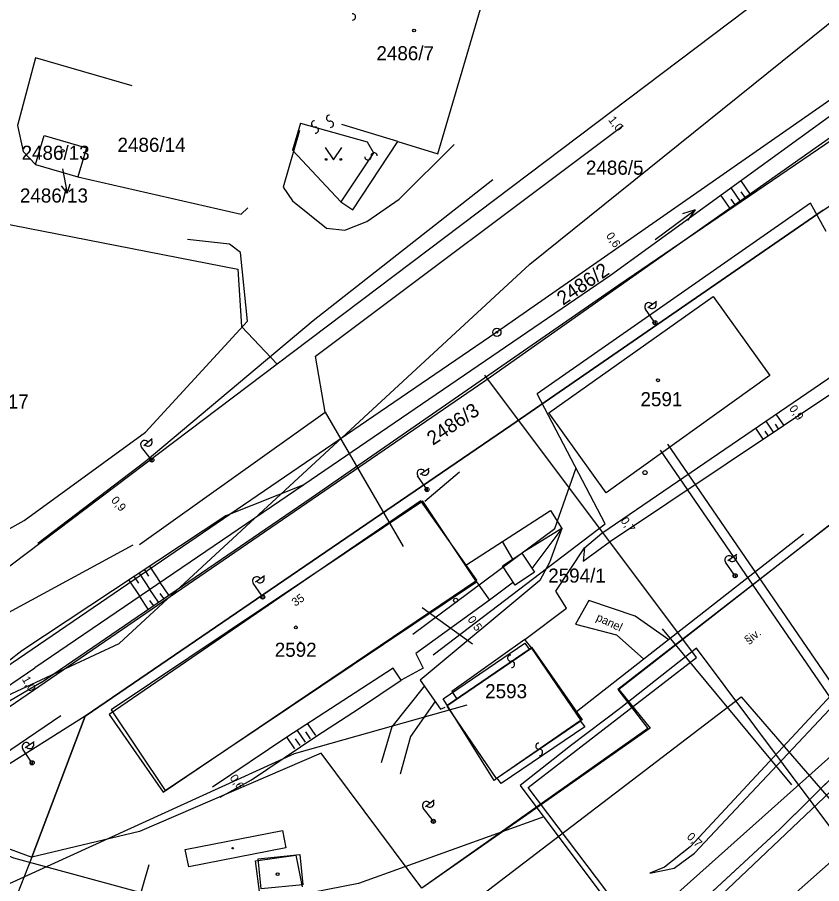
# Model space of a CAD drawing. Extents: x -469926 to -462499, y -1098642 to -1092733.
# Drawn here: x -463857.7 to -463760.6, y -1094288.8 to -1094184.3 of the extents above; entities that cross this region are included whole.
import ezdxf

# ---------------------------------------------------------------- set-up
doc = ezdxf.new("R2010")
doc.units = 0
for name, color, linetype in [('Vrstva 1', 7, 'Continuous'), ('Vrstva 10', 7, 'Continuous'), ('Vrstva 11', 7, 'Continuous'), ('Vrstva 14', 7, 'Continuous'), ('Vrstva 16', 7, 'Continuous'), ('Vrstva 24', 7, 'Continuous'), ('Vrstva 25', 7, 'Continuous'), ('Vrstva 29', 7, 'Continuous'), ('Vrstva 4', 7, 'Continuous'), ('Vrstva 42', 7, 'Continuous'), ('Vrstva 46', 7, 'Continuous'), ('Vrstva 48', 7, 'Continuous'), ('Vrstva 50', 7, 'Continuous'), ('Vrstva 51', 7, 'Continuous'), ('Vrstva 52', 7, 'Continuous'), ('Vrstva 54', 7, 'Continuous'), ('Vrstva 55', 7, 'Continuous')]:
    doc.layers.add(name, color=color, linetype=linetype)

msp = doc.modelspace()

# ---------------------------------------------------------------- linework, layer by layer
at = {"layer": 'Vrstva 1'}
for p, q in [((-463725.58, -1094150.01), (-463826.38, -1094226.15)), ((-463806.97, -1094200.75), (-463800.43, -1094178.46)), ((-463741.86, -1094181.87), (-463799.85, -1094222.29)), ((-463801.32, -1094228.14), (-463740.01, -1094184.94)), ((-463855.53, -1094189.17), (-463857.72, -1094197.35)), ((-463843.86, -1094192.54), (-463855.53, -1094189.17)), ((-463857.72, -1094197.35), (-463857.01, -1094200.48)), ((-463823.55, -1094197.03), (-463824.52, -1094200.29)), ((-463811.82, -1094199.28), (-463818.58, -1094197.23)), ((-463855.52, -1094202.03), (-463854.5, -1094198.53)), ((-463854.5, -1094198.53), (-463849.38, -1094200.01)), ((-463849.38, -1094200.01), (-463850.44, -1094203.52)), ((-463817.22, -1094207.52), (-463811.82, -1094199.28)), ((-463811.82, -1094199.28), (-463806.97, -1094200.75)), ((-463811.82, -1094199.28), (-463806.97, -1094200.75)), ((-463857.01, -1094200.48), (-463855.52, -1094202.03)), ((-463824.52, -1094200.29), (-463818.68, -1094206.54)), ((-463855.52, -1094202.03), (-463850.44, -1094203.52)), ((-463850.44, -1094203.52), (-463830.73, -1094208.05)), ((-463830.73, -1094208.05), (-463829.91, -1094207.26)), ((-463818.68, -1094206.54), (-463817.22, -1094207.52)), ((-463866.25, -1094207.79), (-463831.12, -1094214.68)), ((-463760.47, -1094207.56), (-463798.15, -1094233.55)), ((-463831.12, -1094214.68), (-463830.67, -1094221.57)), ((-463793.57, -1094232.02), (-463773.72, -1094217.98)), ((-463773.72, -1094217.98), (-463766.9, -1094227.5)), ((-463773.72, -1094217.98), (-463766.9, -1094227.5)), ((-463830.67, -1094221.57), (-463826.38, -1094226.15)), ((-463799.85, -1094222.29), (-463867.2, -1094268.23)), ((-463826.38, -1094226.15), (-463869.71, -1094258.88)), ((-463864.84, -1094271.65), (-463801.32, -1094228.14)), ((-463766.9, -1094227.5), (-463786.65, -1094241.67)), ((-463786.65, -1094241.67), (-463793.57, -1094232.02)), ((-463798.15, -1094233.55), (-463849.53, -1094268.63)), ((-463750, -1094237.98), (-463785.14, -1094265.41)), ((-463809.02, -1094242.62), (-463846.65, -1094268.42)), ((-463802.26, -1094252.22), (-463809.02, -1094242.62)), ((-463840.11, -1094277.78), (-463802.26, -1094252.22)), ((-463806.32, -1094266.53), (-463796.47, -1094259.79)), ((-463796.47, -1094259.79), (-463795.97, -1094260.51)), ((-463795.97, -1094260.51), (-463795.67, -1094260.3)), ((-463795.67, -1094260.3), (-463789.57, -1094269.05)), ((-463785.14, -1094265.41), (-463781.35, -1094270.08)), ((-463805.85, -1094267.29), (-463806.32, -1094266.53)), ((-463765.71, -1094282.25), (-463750, -1094266.73)), ((-463800.16, -1094276.38), (-463805.85, -1094267.29)), ((-463849.53, -1094268.63), (-463855.98, -1094285.64)), ((-463846.65, -1094268.42), (-463840.11, -1094277.78)), ((-463789.57, -1094269.05), (-463789.78, -1094269.17)), ((-463789.24, -1094269.92), (-463799.31, -1094276.76)), ((-463781.35, -1094270.08), (-463796.63, -1094280.82)), ((-463789.78, -1094269.17), (-463789.24, -1094269.92)), ((-463821.04, -1094273.08), (-463843, -1094282.53)), ((-463808.9, -1094289.36), (-463821.04, -1094273.08)), ((-463799.82, -1094276.11), (-463800.16, -1094276.38)), ((-463799.31, -1094276.76), (-463799.82, -1094276.11)), ((-463796.63, -1094280.82), (-463808.9, -1094289.36)), ((-463843, -1094282.53), (-463855.98, -1094285.64)), ((-463785.04, -1094300.17), (-463765.71, -1094282.25)), ((-463855.98, -1094285.64), (-463858.78, -1094292.79)), ((-463828.97, -1094286.08), (-463824.11, -1094285.38)), ((-463824.11, -1094285.38), (-463823.35, -1094289.22)), ((-463828.48, -1094290.08), (-463828.97, -1094286.08))]:
    msp.add_line(p, q, dxfattribs=at)
msp.add_lwpolyline([(-463822.67, -1094342.1), (-463818.87, -1094338.75), (-463809.13, -1094330.13), (-463797.29, -1094319.66), (-463780.45, -1094304.74), (-463744.9, -1094273.22)], dxfattribs=at)
at = {"layer": 'Vrstva 10'}
msp.add_lwpolyline([(-463730.34, -1094246.09), (-463730.24, -1094245.98), (-463719.08, -1094230.77), (-463704.24, -1094210.74), (-463710.06, -1094206.73), (-463748.14, -1094236.64), (-463785.23, -1094265.41), (-463781.64, -1094270.1), (-463808.9, -1094289.36), (-463821.04, -1094273.08), (-463843, -1094282.53), (-463855.98, -1094285.64), (-463849.53, -1094268.63)], dxfattribs=at)
at = {"layer": 'Vrstva 11'}
for points in [[(-463849.53, -1094268.63), (-463849.53, -1094268.63), (-463798.15, -1094233.55), (-463760.47, -1094207.56), (-463755.23, -1094204.09), (-463750, -1094200), (-463750, -1094200), (-463750, -1094200), (-463750, -1094200), (-463750, -1094200), (-463750, -1094200), (-463593.64, -1094092.87), (-463572.37, -1094078.4), (-463481.86, -1094015.94)], [(-463818.57, -1094329.67), (-463785.04, -1094300.17), (-463765.71, -1094282.25), (-463747.92, -1094264.68), (-463730.33, -1094246.1)]]:
    msp.add_lwpolyline(points, dxfattribs=at)
at = {"layer": 'Vrstva 14'}
for p, q in [((-463803.49, -1094267.3), (-463824.32, -1094273.16)), ((-463824.32, -1094273.16), (-463865.81, -1094292.08))]:
    msp.add_line(p, q, dxfattribs=at)
for centre in [(-463823.59, -1094259.75), (-463831.74, -1094284.55)]:
    msp.add_circle(centre, 0.0873, dxfattribs=at)
at = {"layer": 'Vrstva 16'}
for p, q in [((-463821.76, -1094225.15), (-463784.6, -1094197.32)), ((-463852.26, -1094202.55), (-463851.73, -1094205.5)), ((-463820.56, -1094231.93), (-463821.76, -1094225.15)), ((-463843, -1094247.9), (-463820.56, -1094231.93)), ((-463820.56, -1094231.93), (-463811.15, -1094248.15)), ((-463858.81, -1094256.09), (-463843.75, -1094247.95))]:
    msp.add_line(p, q, dxfattribs=at)
msp.add_lwpolyline([(-463851.41, -1094204.43), (-463851.73, -1094205.5), (-463852.4, -1094204.61)], dxfattribs=at)
at = {"layer": 'Vrstva 24'}
for radius in [0.5, 0.1]:
    msp.add_circle((-463799.85, -1094222.29), radius, dxfattribs=at)
at = {"layer": 'Vrstva 25'}
for centre in [(-463809.84, -1094185.86), (-463852.26, -1094200.39), (-463780.4, -1094228.08), (-463780.4, -1094228.08), (-463824.11, -1094257.9)]:
    msp.add_circle(centre, 0.175, dxfattribs=at)
at = {"layer": 'Vrstva 29'}
for p, q in [((-463820.57, -1094199.97), (-463819.57, -1094201.47)), ((-463819.57, -1094201.47), (-463818.57, -1094199.97))]:
    msp.add_line(p, q, dxfattribs=at)
for points in [[(-463780.74, -1094211.1), (-463775.93, -1094207.51), (-463777.43, -1094208.01)], [(-463780.74, -1094211.1), (-463775.93, -1094207.51), (-463777.43, -1094208.01)], [(-463775.93, -1094207.51), (-463776.84, -1094208.81)], [(-463775.93, -1094207.51), (-463776.84, -1094208.81)]]:
    msp.add_lwpolyline(points, dxfattribs=at)
for centre, radius in [((-463820.47, -1094201.42), 0.112), ((-463818.67, -1094201.42), 0.112), ((-463826.32, -1094287.68), 0.175)]:
    msp.add_circle(centre, radius, dxfattribs=at)
at = {"layer": 'Vrstva 4'}
for p, q in [((-463823.55, -1094197.03), (-463815.49, -1094199.29)), ((-463815.49, -1094199.29), (-463814.76, -1094200.64)), ((-463814.76, -1094200.64), (-463818.68, -1094206.54)), ((-463805.85, -1094267.29), (-463795.97, -1094260.51)), ((-463849.53, -1094268.63), (-463862.28, -1094276.61)), ((-463789.78, -1094269.17), (-463799.82, -1094276.11)), ((-463863.05, -1094283.05), (-463855.98, -1094285.64))]:
    msp.add_line(p, q, dxfattribs=at)
for points in [[(-463799.92, -1094276.13), (-463789.68, -1094269.14), (-463795.64, -1094260.42), (-463805.88, -1094267.41)], [(-463837.46, -1094284.72), (-463825.74, -1094282.42), (-463825.33, -1094284.51), (-463837.05, -1094286.81)], [(-463828.67, -1094285.84), (-463823.63, -1094285.33), (-463823.27, -1094288.96), (-463828.3, -1094289.47)]]:
    msp.add_lwpolyline(points, close=True, dxfattribs=at)
at = {"layer": 'Vrstva 42'}
for p, q in [((-463764.23, -1094276.89), (-463779.84, -1094258.07)), ((-463797.83, -1094307.6), (-463758.41, -1094272.43)), ((-463857.07, -1094339.61), (-463841.83, -1094286.5))]:
    msp.add_line(p, q, dxfattribs=at)
at = {"layer": 'Vrstva 46'}
for p, q in [((-463792.01, -1094245.96), (-463796.84, -1094248.93)), ((-463792.01, -1094245.96), (-463795.61, -1094250.79)), ((-463799.19, -1094247.55), (-463797.96, -1094249.68)), ((-463802.29, -1094252.41), (-463800.73, -1094254.61)), ((-463795.64, -1094260.42), (-463796.48, -1094259.37))]:
    msp.add_line(p, q, dxfattribs=at)
for points in [[(-463839.89, -1094277.59), (-463802.29, -1094252.41), (-463808.8, -1094242.68), (-463846.41, -1094267.85)], [(-463799.17, -1094250.49), (-463796.84, -1094248.93), (-463795.29, -1094251.24), (-463797.62, -1094252.8)]]:
    msp.add_lwpolyline(points, close=True, dxfattribs=at)
for points in [[(-463762.85, -1094246.64), (-463790.22, -1094268.1)], [(-463800.73, -1094254.61), (-463809.64, -1094261.07), (-463808.74, -1094262.82), (-463811.42, -1094264.27), (-463812.35, -1094262.84), (-463825.2, -1094271.17), (-463834.16, -1094277.18)], [(-463779.11, -1094259.41), (-463783.16, -1094256.55), (-463788.74, -1094254.67), (-463790.34, -1094257.53), (-463785.39, -1094258.78), (-463782.1, -1094261.73)], [(-463796.48, -1094259.37), (-463805.27, -1094265.62), (-463804.64, -1094266.6)], [(-463833.26, -1094278.38), (-463829.45, -1094276.3), (-463821.57, -1094270.97), (-463816.56, -1094267.74), (-463811.39, -1094264.28)], [(-463809.11, -1094264.26), (-463806.67, -1094267.79), (-463806.07, -1094267.52)], [(-463808.6, -1094264.95), (-463812.51, -1094269.92), (-463813.82, -1094274.23)], [(-463807.32, -1094266.9), (-463810.28, -1094271.05), (-463811.51, -1094275.63)]]:
    msp.add_lwpolyline(points, dxfattribs=at)
at = {"layer": 'Vrstva 48'}
for points in [[(-463769.22, -1094205.65), (-463770.37, -1094203.99)], [(-463769.22, -1094205.65), (-463770.37, -1094203.99)], [(-463770.46, -1094206.5), (-463771.58, -1094204.87)], [(-463770.46, -1094206.5), (-463771.58, -1094204.87)], [(-463771.69, -1094207.34), (-463772.8, -1094205.75)], [(-463771.69, -1094207.34), (-463772.8, -1094205.75)], [(-463771.08, -1094206.92), (-463771.56, -1094206.22)], [(-463771.08, -1094206.92), (-463771.56, -1094206.22)], [(-463769.84, -1094206.07), (-463770.34, -1094205.35)], [(-463769.84, -1094206.07), (-463770.34, -1094205.35)], [(-463765.22, -1094233.51), (-463766.12, -1094232.17)], [(-463765.22, -1094233.51), (-463766.12, -1094232.17)], [(-463766.47, -1094234.35), (-463767.36, -1094233.01)], [(-463766.47, -1094234.35), (-463767.36, -1094233.01)], [(-463765.85, -1094233.93), (-463766.2, -1094233.39)], [(-463765.85, -1094233.93), (-463766.2, -1094233.39)], [(-463767.72, -1094235.18), (-463768.6, -1094233.86)], [(-463767.72, -1094235.18), (-463768.6, -1094233.86)], [(-463767.09, -1094234.76), (-463767.45, -1094234.23)], [(-463767.09, -1094234.76), (-463767.45, -1094234.23)], [(-463842.39, -1094250.95), (-463841.88, -1094251.73)], [(-463841.77, -1094250.53), (-463840.48, -1094252.48)], [(-463844.27, -1094252.19), (-463842.96, -1094254.17)], [(-463843.64, -1094251.78), (-463843.12, -1094252.56)], [(-463843.02, -1094251.36), (-463841.72, -1094253.32)], [(-463840.68, -1094254.84), (-463841.72, -1094253.32)], [(-463839.44, -1094254), (-463840.48, -1094252.48)], [(-463841.92, -1094255.69), (-463842.96, -1094254.17)], [(-463840.06, -1094254.42), (-463840.48, -1094253.81)], [(-463841.3, -1094255.27), (-463841.72, -1094254.66)]]:
    msp.add_lwpolyline(points, dxfattribs=at)
at = {"layer": 'Vrstva 50'}
for p, q in [((-463775.75, -1094260.42), (-463784.9, -1094267.62)), ((-463756.84, -1094285.72), (-463775.75, -1094260.42)), ((-463756.84, -1094285.72), (-463775.75, -1094260.42)), ((-463784.9, -1094267.62), (-463790.96, -1094272.2)), ((-463790.96, -1094272.2), (-463797.05, -1094277)), ((-463797.05, -1094277), (-463764.54, -1094320.25))]:
    msp.add_line(p, q, dxfattribs=at)
at = {"layer": 'Vrstva 51'}
for p, q in [((-463761.99, -1094206.7), (-463794.97, -1094229.73)), ((-463761.99, -1094206.7), (-463794.97, -1094229.73)), ((-463760.09, -1094210.13), (-463761.99, -1094206.7)), ((-463760.09, -1094210.13), (-463761.99, -1094206.7)), ((-463775.74, -1094261.53), (-463801.29, -1094227.45)), ((-463786.76, -1094245.39), (-463794.97, -1094229.73)), ((-463786.76, -1094245.39), (-463794.97, -1094229.73)), ((-463792.86, -1094245.96), (-463790.29, -1094238.66)), ((-463810.01, -1094258.73), (-463792.86, -1094245.96)), ((-463807.53, -1094261.21), (-463786.76, -1094245.39)), ((-463808.87, -1094255.49), (-463802.77, -1094259.88)), ((-463796.06, -1094277.23), (-463775.74, -1094261.53)), ((-463829.2, -1094311.17), (-463770.38, -1094266.28)), ((-463770.38, -1094266.28), (-463753.83, -1094285.39)), ((-463770.38, -1094266.28), (-463753.83, -1094285.39)), ((-463763.2, -1094320.69), (-463796.06, -1094277.23))]:
    msp.add_line(p, q, dxfattribs=at)
for centre, radius, start, end in [((-463817.27, -1094184.23), 0.377, 269.6643, 97.3275), ((-463821.85, -1094197.14), 0.376, 90.3404, 276.6515), ((-463820.04, -1094196.44), 0.376, 90.3404, 276.6515), ((-463819.94, -1094197.18), 0.377, 269.6643, 97.3275), ((-463821.76, -1094197.89), 0.377, 269.6643, 97.3275), ((-463815.41, -1094201.1), 0.376, 180.4604, 6.7715), ((-463814.66, -1094201), 0.377, 359.7843, 187.4475), ((-463798.18, -1094261.62), 0.376, 90.3404, 276.6515), ((-463798.09, -1094262.37), 0.377, 269.6643, 97.3275), ((-463794.79, -1094272.23), 0.376, 90.3404, 276.6515), ((-463794.7, -1094272.98), 0.377, 269.6643, 97.3275)]:
    msp.add_arc(centre, radius, start, end, dxfattribs=at)
at = {"layer": 'Vrstva 52'}
for p, q in [((-463795.87, -1094214.05), (-463641.91, -1094090.23)), ((-463845.45, -1094259.84), (-463795.87, -1094214.05)), ((-463876.36, -1094274.23), (-463845.45, -1094259.84))]:
    msp.add_line(p, q, dxfattribs=at)
at = {"layer": 'Vrstva 54'}
for points in [[(-463905.45, -1094398.25), (-463825.81, -1094344.07), (-463806.77, -1094326.29), (-463782.11, -1094299.07), (-463754.06, -1094272.47), (-463779.23, -1094235.78)], [(-463861.72, -1094421.22), (-463866.84, -1094416.85), (-463880.44, -1094432.68), (-463903.47, -1094397.85), (-463856.62, -1094364.59), (-463821.89, -1094340.16), (-463818.63, -1094344.91), (-463741.87, -1094292.19), (-463780.11, -1094236.52)]]:
    msp.add_lwpolyline(points, dxfattribs=at)
at = {"layer": 'Vrstva 55'}
for p, q in [((-463781.64, -1094219.29), (-463780.57, -1094218.54)), ((-463781.64, -1094219.29), (-463780.57, -1094218.54)), ((-463780.91, -1094220.93), (-463781.92, -1094219.5)), ((-463780.91, -1094220.93), (-463781.92, -1094219.5)), ((-463780.92, -1094221.33), (-463780.85, -1094220.89)), ((-463780.92, -1094221.33), (-463780.85, -1094220.89)), ((-463780.74, -1094221.38), (-463780.66, -1094220.91)), ((-463780.74, -1094221.38), (-463780.66, -1094220.91)), ((-463842.48, -1094235.93), (-463841.46, -1094235.12)), ((-463841.66, -1094237.52), (-463842.75, -1094236.15)), ((-463802.2, -1094235.79), (-463802.2, -1094235.79)), ((-463841.64, -1094237.92), (-463841.59, -1094237.48)), ((-463841.46, -1094237.96), (-463841.4, -1094237.48)), ((-463809.11, -1094239.41), (-463808.04, -1094238.68)), ((-463808.42, -1094241.05), (-463809.41, -1094239.61)), ((-463808.44, -1094241.46), (-463808.35, -1094241.02)), ((-463808.26, -1094241.51), (-463808.17, -1094241.04)), ((-463771.95, -1094249.83), (-463770.89, -1094249.08)), ((-463771.95, -1094249.83), (-463770.89, -1094249.08)), ((-463771.23, -1094251.46), (-463772.24, -1094250.03)), ((-463771.23, -1094251.46), (-463772.24, -1094250.03)), ((-463828.97, -1094252.39), (-463827.89, -1094251.65)), ((-463771.24, -1094251.86), (-463771.17, -1094251.43)), ((-463771.24, -1094251.86), (-463771.17, -1094251.43)), ((-463771.06, -1094251.91), (-463770.98, -1094251.44)), ((-463771.06, -1094251.91), (-463770.98, -1094251.44)), ((-463828.27, -1094254.03), (-463829.25, -1094252.58)), ((-463828.28, -1094254.43), (-463828.2, -1094254)), ((-463828.1, -1094254.48), (-463828.01, -1094254.01)), ((-463781.11, -1094260.66), (-463781.11, -1094260.66)), ((-463856.78, -1094272.38), (-463855.7, -1094271.66)), ((-463856.09, -1094274.03), (-463857.07, -1094272.58)), ((-463856.11, -1094274.43), (-463856.03, -1094274)), ((-463855.93, -1094274.49), (-463855.84, -1094274.02)), ((-463808.46, -1094279.5), (-463807.43, -1094278.71)), ((-463807.66, -1094281.1), (-463808.73, -1094279.71)), ((-463807.66, -1094281.5), (-463807.6, -1094281.06)), ((-463807.47, -1094281.54), (-463807.41, -1094281.07))]:
    msp.add_line(p, q, dxfattribs=at)
for points in [[(-463854.86, -1094264.54), (-463822.27, -1094242.25), (-463785.14, -1094216.55), (-463749.04, -1094192), (-463749.11, -1094189.74), (-463749.76, -1094189.04), (-463786.15, -1094215.43), (-463823.16, -1094240.71), (-463855.62, -1094262.77)], [(-463823.67, -1094197.93), (-463825.63, -1094204.77), (-463824.5, -1094206.44), (-463820.42, -1094209.73), (-463818.2, -1094209.98), (-463815.54, -1094208.92), (-463811.63, -1094206.22), (-463804.99, -1094199.63)], [(-463800.33, -1094203.88), (-463822.02, -1094220.89), (-463842.3, -1094237.93), (-463855.25, -1094247.77)], [(-463789.28, -1094248.29), (-463789.45, -1094249.89), (-463786.14, -1094247.5), (-463751.27, -1094224.19), (-463743.65, -1094218.62), (-463743.18, -1094216.49), (-463730.72, -1094208.61), (-463730.63, -1094206.04), (-463732.71, -1094203.91), (-463734.14, -1094203.72), (-463732.93, -1094207.4), (-463745.6, -1094216.08), (-463745.03, -1094217.54), (-463756.6, -1094225.67)], [(-463856.9, -1094244.99), (-463842.25, -1094234.36), (-463829.94, -1094220.93), (-463830.81, -1094212.65), (-463832.11, -1094211.66), (-463837.18, -1094211.1)], [(-463781.39, -1094287.56), (-463778.44, -1094286.97), (-463775.99, -1094285.15), (-463749.07, -1094256.5), (-463725.21, -1094228.81), (-463716.03, -1094215.28), (-463726.15, -1094228.48), (-463749.93, -1094255.79), (-463776.53, -1094284.4), (-463779.6, -1094286.83), (-463781.39, -1094287.56)], [(-463796.48, -1094259.37), (-463791.44, -1094255.59), (-463792.74, -1094253.54), (-463789.28, -1094248.29), (-463787.18, -1094246.55), (-463756.6, -1094225.67)], [(-463804.36, -1094239.18), (-463808.54, -1094242.72)], [(-463823.16, -1094240.71), (-463832.57, -1094244.43), (-463857.18, -1094260.75)], [(-463803.61, -1094250.4), (-463793.36, -1094243.8), (-463792.01, -1094245.96), (-463793.5, -1094250.09), (-463794.67, -1094252.26), (-463809.11, -1094264.26)], [(-463874.68, -1094253.26), (-463862.87, -1094248.31), (-463856.9, -1094244.99)], [(-463797.86, -1094252.44), (-463800.73, -1094254.61)], [(-463857.18, -1094260.75), (-463862.17, -1094264.59), (-463867.85, -1094270.28), (-463868.32, -1094272.27)], [(-463866.57, -1094270.51), (-463861.11, -1094266.5), (-463855.62, -1094262.77)], [(-463854.86, -1094264.54), (-463865.49, -1094270.77)], [(-463852.47, -1094268.59), (-463865.47, -1094277.37), (-463866.09, -1094279.64), (-463865.53, -1094281.56), (-463864.52, -1094283.07), (-463862.17, -1094284.01), (-463858.19, -1094285.72), (-463840.72, -1094290.46)], [(-463821.7, -1094270.95), (-463822.66, -1094269.54)], [(-463824.22, -1094272.57), (-463825.17, -1094271.18)], [(-463822.96, -1094271.76), (-463823.91, -1094270.36)], [(-463822.33, -1094271.35), (-463822.91, -1094270.5)], [(-463823.59, -1094272.17), (-463824.15, -1094271.34)], [(-463794.16, -1094280.75), (-463816.55, -1094288.83), (-463829.52, -1094291.35), (-463840.72, -1094290.46)]]:
    msp.add_lwpolyline(points, dxfattribs=at)
for centre in [(-463780.77, -1094221.13), (-463780.77, -1094221.13), (-463780.77, -1094221.13), (-463780.77, -1094221.13), (-463841.5, -1094237.71), (-463841.5, -1094237.71), (-463781.97, -1094239.22), (-463781.97, -1094239.22), (-463808.28, -1094241.26), (-463808.28, -1094241.26), (-463771.09, -1094251.67), (-463771.09, -1094251.67), (-463771.09, -1094251.67), (-463771.09, -1094251.67), (-463828.12, -1094254.23), (-463828.12, -1094254.23), (-463804.82, -1094254.63), (-463855.95, -1094274.24), (-463855.95, -1094274.24), (-463807.51, -1094281.3), (-463807.51, -1094281.3)]:
    msp.add_circle(centre, 0.25, dxfattribs=at)
for centre, start, end in [((-463781.51, -1094219.21), 35.2613, 215.2613), ((-463781.51, -1094219.21), 35.2613, 215.2613), ((-463781.1, -1094218.92), 214.5588, 35.9639), ((-463781.1, -1094218.92), 214.5588, 35.9639), ((-463842.36, -1094235.84), 38.6788, 218.6788), ((-463841.96, -1094235.53), 217.9762, 39.3813), ((-463808.57, -1094239.05), 213.5123, 34.9174), ((-463808.99, -1094239.32), 34.2149, 214.2149), ((-463771.42, -1094249.46), 214.4536, 35.8588), ((-463771.42, -1094249.46), 214.4536, 35.8588), ((-463771.83, -1094249.74), 35.1562, 215.1562), ((-463771.83, -1094249.74), 35.1562, 215.1562), ((-463828.84, -1094252.3), 34.3957, 214.3957), ((-463828.43, -1094252.02), 213.6932, 35.0983), ((-463856.66, -1094272.3), 34.0166, 214.0166), ((-463856.24, -1094272.03), 213.3141, 34.7192), ((-463808.34, -1094279.41), 37.6461, 217.6461), ((-463807.94, -1094279.11), 216.9435, 38.3486)]:
    msp.add_arc(centre, 0.5, start, end, dxfattribs=at)

# ---------------------------------------------------------------- texts
at = {"layer": 'Vrstva 46'}
msp.add_text('panel', height=1, rotation=334.6538, dxfattribs=at).set_placement((-463787.95, -1094257.02))
at = {"layer": 'Vrstva 50'}
for s, p in [('2486/7', (-463814.39, -1094189.46)), ('2486/14', (-463845.64, -1094200.51)), ('2486/13', (-463857.22, -1094201.47)), ('2486/5', (-463789.1, -1094203.27)), ('2486/5', (-463789.1, -1094203.27)), ('2486/13', (-463857.42, -1094206.63)), ('2486/17', (-463864.58, -1094231.49)), ('2591', (-463782.51, -1094231.21)), ('2591', (-463782.51, -1094231.21)), ('2594/1', (-463793.65, -1094252.5)), ('2592', (-463826.66, -1094261.45)), ('2593', (-463801.26, -1094266.45))]:
    msp.add_text(s, height=1.7, dxfattribs=at).set_placement(p)
for s, rotation, p in [('2486/2', 34.209, (-463791.87, -1094219.1)), ('2486/2', 34.209, (-463791.87, -1094219.1)), ('2486/3', 33.858, (-463807.57, -1094235.99))]:
    msp.add_text(s, height=1.7, rotation=rotation, dxfattribs=at).set_placement(p)
at = {"layer": 'Vrstva 55'}
for s, rotation, p in [('1,0', 308.1959, (-463786.45, -1094196.68)), ('1,0', 308.1959, (-463786.45, -1094196.68)), ('0,6', 304.3804, (-463786.72, -1094210.64)), ('0,6', 304.3804, (-463786.72, -1094210.64)), ('0,9', 304.7706, (-463764.62, -1094231.49)), ('0,9', 304.7706, (-463764.62, -1094231.49)), ('0,9', 311.1584, (-463846.48, -1094242.61)), ('0,7', 304.7695, (-463784.96, -1094245.01)), ('0,7', 304.7695, (-463784.96, -1094245.01)), ('35', 34.611, (-463824.19, -1094255.42)), ('0,5', 305.8934, (-463803.44, -1094256.95)), ('§iv.', 37.808, (-463769.49, -1094259.99)), ('§iv.', 37.808, (-463769.49, -1094259.99)), ('1,0', 300.384, (-463857.21, -1094264.15)), ('0,6', 303.9893, (-463832.15, -1094276.06)), ('0,7', 316.2755, (-463777, -1094283.26))]:
    msp.add_text(s, height=1, rotation=rotation, dxfattribs=at).set_placement(p)

doc.saveas('drawing.dxf')
